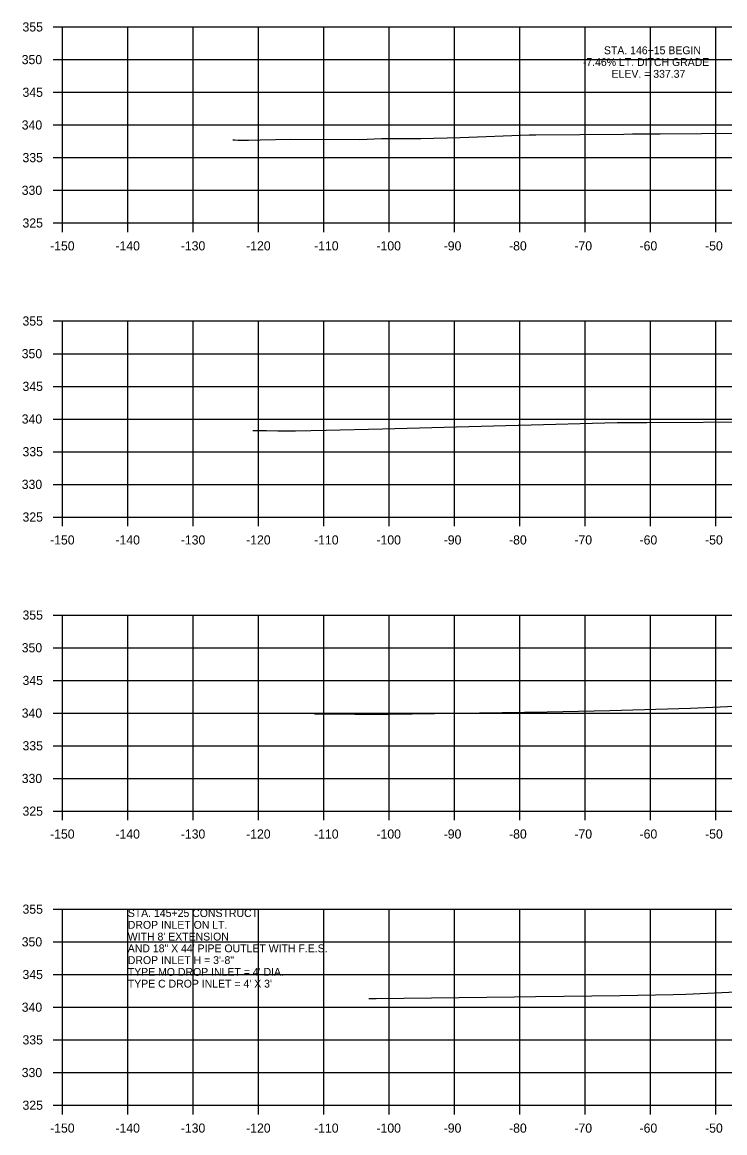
# Model space of a CAD drawing. Extents: x 1368122 to 1710785, y 373130 to 557566.
# Drawn here: x 1368532.7 to 1368640.2, y 379550.2 to 379720.2 of the extents above; entities that cross this region are included whole.
import ezdxf

# ---------------------------------------------------------------- set-up
doc = ezdxf.new("R2010")
doc.units = 0
for name, color, linetype in [('R_Axis', 7, 'Continuous'), ('R_Axis Annot', 7, 'Continuous'), ('R_Exist Surface', 7, 'Continuous'), ('R_Grid', 7, 'Continuous'), ('R_Water Annot', 7, 'Continuous'), ('R_Xsect Elev', 7, 'Continuous')]:
    doc.layers.add(name, color=color, linetype=linetype)

msp = doc.modelspace()

# ---------------------------------------------------------------- linework, layer by layer
at = {"layer": 'R_Axis'}
for p, q in [((1368537.48, 379719.45), (1368538.88, 379719.45)), ((1368538.88, 379689.45), (1368538.88, 379719.45)), ((1368537.48, 379714.45), (1368538.88, 379714.45)), ((1368537.48, 379709.45), (1368538.88, 379709.45)), ((1368537.48, 379704.45), (1368538.88, 379704.45)), ((1368537.48, 379699.45), (1368538.88, 379699.45)), ((1368537.48, 379694.45), (1368538.88, 379694.45)), ((1368537.48, 379689.45), (1368538.88, 379689.45)), ((1368538.88, 379689.45), (1368838.88, 379689.45)), ((1368538.88, 379688.05), (1368538.88, 379689.45)), ((1368548.88, 379688.05), (1368548.88, 379689.45)), ((1368558.88, 379688.05), (1368558.88, 379689.45)), ((1368568.88, 379688.05), (1368568.88, 379689.45)), ((1368578.88, 379688.05), (1368578.88, 379689.45)), ((1368588.88, 379688.05), (1368588.88, 379689.45)), ((1368598.88, 379688.05), (1368598.88, 379689.45)), ((1368608.88, 379688.05), (1368608.88, 379689.45)), ((1368618.88, 379688.05), (1368618.88, 379689.45)), ((1368628.88, 379688.05), (1368628.88, 379689.45)), ((1368638.88, 379688.05), (1368638.88, 379689.45)), ((1368537.48, 379674.45), (1368538.88, 379674.45)), ((1368538.88, 379644.45), (1368538.88, 379674.45)), ((1368537.48, 379669.45), (1368538.88, 379669.45)), ((1368537.48, 379664.45), (1368538.88, 379664.45)), ((1368537.48, 379659.45), (1368538.88, 379659.45)), ((1368537.48, 379654.45), (1368538.88, 379654.45)), ((1368537.48, 379649.45), (1368538.88, 379649.45)), ((1368537.48, 379644.45), (1368538.88, 379644.45)), ((1368538.88, 379644.45), (1368838.88, 379644.45)), ((1368538.88, 379643.05), (1368538.88, 379644.45)), ((1368548.88, 379643.05), (1368548.88, 379644.45)), ((1368558.88, 379643.05), (1368558.88, 379644.45)), ((1368568.88, 379643.05), (1368568.88, 379644.45)), ((1368578.88, 379643.05), (1368578.88, 379644.45)), ((1368588.88, 379643.05), (1368588.88, 379644.45)), ((1368598.88, 379643.05), (1368598.88, 379644.45)), ((1368608.88, 379643.05), (1368608.88, 379644.45)), ((1368618.88, 379643.05), (1368618.88, 379644.45)), ((1368628.88, 379643.05), (1368628.88, 379644.45)), ((1368638.88, 379643.05), (1368638.88, 379644.45)), ((1368537.48, 379629.45), (1368538.88, 379629.45)), ((1368538.88, 379599.45), (1368538.88, 379629.45)), ((1368537.48, 379624.45), (1368538.88, 379624.45)), ((1368537.48, 379619.45), (1368538.88, 379619.45)), ((1368537.48, 379614.45), (1368538.88, 379614.45)), ((1368537.48, 379609.45), (1368538.88, 379609.45)), ((1368537.48, 379604.45), (1368538.88, 379604.45)), ((1368537.48, 379599.45), (1368538.88, 379599.45)), ((1368538.88, 379599.45), (1368838.88, 379599.45)), ((1368538.88, 379598.05), (1368538.88, 379599.45)), ((1368548.88, 379598.05), (1368548.88, 379599.45)), ((1368558.88, 379598.05), (1368558.88, 379599.45)), ((1368568.88, 379598.05), (1368568.88, 379599.45)), ((1368578.88, 379598.05), (1368578.88, 379599.45)), ((1368588.88, 379598.05), (1368588.88, 379599.45)), ((1368598.88, 379598.05), (1368598.88, 379599.45)), ((1368608.88, 379598.05), (1368608.88, 379599.45)), ((1368618.88, 379598.05), (1368618.88, 379599.45)), ((1368628.88, 379598.05), (1368628.88, 379599.45)), ((1368638.88, 379598.05), (1368638.88, 379599.45)), ((1368537.48, 379584.45), (1368538.88, 379584.45)), ((1368538.88, 379554.45), (1368538.88, 379584.45)), ((1368537.48, 379579.45), (1368538.88, 379579.45)), ((1368537.48, 379574.45), (1368538.88, 379574.45)), ((1368537.48, 379569.45), (1368538.88, 379569.45)), ((1368537.48, 379564.45), (1368538.88, 379564.45)), ((1368537.48, 379559.45), (1368538.88, 379559.45)), ((1368537.48, 379554.45), (1368538.88, 379554.45)), ((1368538.88, 379554.45), (1368838.88, 379554.45)), ((1368538.88, 379553.05), (1368538.88, 379554.45)), ((1368548.88, 379553.05), (1368548.88, 379554.45)), ((1368558.88, 379553.05), (1368558.88, 379554.45)), ((1368568.88, 379553.05), (1368568.88, 379554.45)), ((1368578.88, 379553.05), (1368578.88, 379554.45)), ((1368588.88, 379553.05), (1368588.88, 379554.45)), ((1368598.88, 379553.05), (1368598.88, 379554.45)), ((1368608.88, 379553.05), (1368608.88, 379554.45)), ((1368618.88, 379553.05), (1368618.88, 379554.45)), ((1368628.88, 379553.05), (1368628.88, 379554.45)), ((1368638.88, 379553.05), (1368638.88, 379554.45))]:
    msp.add_line(p, q, dxfattribs=at)
at = {"layer": 'R_Exist Surface'}
for points in [[(1368564.95, 379702.15), (1368565.28, 379702.15), (1368565.73, 379702.14), (1368566.37, 379702.14), (1368567.37, 379702.13), (1368569.12, 379702.17), (1368573.84, 379702.27), (1368584.38, 379702.24), (1368587.68, 379702.36), (1368593.74, 379702.4), (1368599.73, 379702.54), (1368610.32, 379702.93), (1368611.32, 379702.96), (1368624.78, 379703.06), (1368626.12, 379703.07), (1368629.15, 379703.08), (1368630.32, 379703.09), (1368630.35, 379703.08), (1368649.31, 379703.22)], [(1368568.02, 379657.69), (1368568.91, 379657.68), (1368570.12, 379657.68), (1368571.85, 379657.66), (1368574.53, 379657.65), (1368579.25, 379657.75), (1368587.85, 379657.93), (1368608.6, 379658.49), (1368608.63, 379658.49), (1368608.72, 379658.49), (1368623.78, 379658.9), (1368628.31, 379658.93), (1368645.59, 379659.01)], [(1368577.47, 379614.35), (1368580.09, 379614.33), (1368583.63, 379614.31), (1368588.63, 379614.28), (1368588.93, 379614.29), (1368613.07, 379614.64), (1368622.65, 379614.85), (1368635.01, 379615.22), (1368644.06, 379615.6)], [(1368585.75, 379570.8), (1368586.89, 379570.8), (1368608.07, 379571.02), (1368611.28, 379571.06), (1368624.22, 379571.23), (1368632.35, 379571.38), (1368634.25, 379571.45), (1368654.06, 379572.34)]]:
    msp.add_lwpolyline(points, dxfattribs=at)
at = {"layer": 'R_Grid'}
for p, q in [((1368538.88, 379719.45), (1368838.88, 379719.45)), ((1368538.88, 379689.45), (1368538.88, 379719.45)), ((1368548.88, 379689.45), (1368548.88, 379719.45)), ((1368558.88, 379689.45), (1368558.88, 379719.45)), ((1368568.88, 379689.45), (1368568.88, 379719.45)), ((1368578.88, 379689.45), (1368578.88, 379719.45)), ((1368588.88, 379689.45), (1368588.88, 379719.45)), ((1368598.88, 379689.45), (1368598.88, 379719.45)), ((1368608.88, 379689.45), (1368608.88, 379719.45)), ((1368618.88, 379689.45), (1368618.88, 379719.45)), ((1368628.88, 379689.45), (1368628.88, 379719.45)), ((1368638.88, 379689.45), (1368638.88, 379719.45)), ((1368538.88, 379714.45), (1368838.88, 379714.45)), ((1368538.88, 379709.45), (1368838.88, 379709.45)), ((1368538.88, 379704.45), (1368838.88, 379704.45)), ((1368538.88, 379699.45), (1368838.88, 379699.45)), ((1368538.88, 379694.45), (1368838.88, 379694.45)), ((1368538.88, 379689.45), (1368838.88, 379689.45)), ((1368538.88, 379674.45), (1368838.88, 379674.45)), ((1368538.88, 379644.45), (1368538.88, 379674.45)), ((1368548.88, 379644.45), (1368548.88, 379674.45)), ((1368558.88, 379644.45), (1368558.88, 379674.45)), ((1368568.88, 379644.45), (1368568.88, 379674.45)), ((1368578.88, 379644.45), (1368578.88, 379674.45)), ((1368588.88, 379644.45), (1368588.88, 379674.45)), ((1368598.88, 379644.45), (1368598.88, 379674.45)), ((1368608.88, 379644.45), (1368608.88, 379674.45)), ((1368618.88, 379644.45), (1368618.88, 379674.45)), ((1368628.88, 379644.45), (1368628.88, 379674.45)), ((1368638.88, 379644.45), (1368638.88, 379674.45)), ((1368538.88, 379669.45), (1368838.88, 379669.45)), ((1368538.88, 379664.45), (1368838.88, 379664.45)), ((1368538.88, 379659.45), (1368838.88, 379659.45)), ((1368538.88, 379654.45), (1368838.88, 379654.45)), ((1368538.88, 379649.45), (1368838.88, 379649.45)), ((1368538.88, 379644.45), (1368838.88, 379644.45)), ((1368538.88, 379629.45), (1368838.88, 379629.45)), ((1368538.88, 379599.45), (1368538.88, 379629.45)), ((1368548.88, 379599.45), (1368548.88, 379629.45)), ((1368558.88, 379599.45), (1368558.88, 379629.45)), ((1368568.88, 379599.45), (1368568.88, 379629.45)), ((1368578.88, 379599.45), (1368578.88, 379629.45)), ((1368588.88, 379599.45), (1368588.88, 379629.45)), ((1368598.88, 379599.45), (1368598.88, 379629.45)), ((1368608.88, 379599.45), (1368608.88, 379629.45)), ((1368618.88, 379599.45), (1368618.88, 379629.45)), ((1368628.88, 379599.45), (1368628.88, 379629.45)), ((1368638.88, 379599.45), (1368638.88, 379629.45)), ((1368538.88, 379624.45), (1368838.88, 379624.45)), ((1368538.88, 379619.45), (1368838.88, 379619.45)), ((1368538.88, 379614.45), (1368838.88, 379614.45)), ((1368538.88, 379609.45), (1368838.88, 379609.45)), ((1368538.88, 379604.45), (1368838.88, 379604.45)), ((1368538.88, 379599.45), (1368838.88, 379599.45)), ((1368538.88, 379584.45), (1368838.88, 379584.45)), ((1368538.88, 379554.45), (1368538.88, 379584.45)), ((1368548.88, 379554.45), (1368548.88, 379584.45)), ((1368558.88, 379554.45), (1368558.88, 379584.45)), ((1368568.88, 379554.45), (1368568.88, 379584.45)), ((1368578.88, 379554.45), (1368578.88, 379584.45)), ((1368588.88, 379554.45), (1368588.88, 379584.45)), ((1368598.88, 379554.45), (1368598.88, 379584.45)), ((1368608.88, 379554.45), (1368608.88, 379584.45)), ((1368618.88, 379554.45), (1368618.88, 379584.45)), ((1368628.88, 379554.45), (1368628.88, 379584.45)), ((1368638.88, 379554.45), (1368638.88, 379584.45)), ((1368538.88, 379579.45), (1368838.88, 379579.45)), ((1368538.88, 379574.45), (1368838.88, 379574.45)), ((1368538.88, 379569.45), (1368838.88, 379569.45)), ((1368538.88, 379564.45), (1368838.88, 379564.45)), ((1368538.88, 379559.45), (1368838.88, 379559.45)), ((1368538.88, 379554.45), (1368838.88, 379554.45))]:
    msp.add_line(p, q, dxfattribs=at)

# ---------------------------------------------------------------- texts
at = {"layer": 'R_Axis Annot'}
for s, p in [('355', (1368532.77, 379718.75)), ('350', (1368532.65, 379713.75)), ('345', (1368532.77, 379708.75)), ('340', (1368532.65, 379703.75)), ('335', (1368532.77, 379698.75)), ('330', (1368532.65, 379693.75)), ('325', (1368532.77, 379688.75)), ('-150', (1368536.99, 379685.25)), ('-140', (1368546.99, 379685.25)), ('-130', (1368556.99, 379685.25)), ('-120', (1368566.99, 379685.25)), ('-110', (1368577.39, 379685.25)), ('-100', (1368586.93, 379685.25)), ('-90', (1368597.22, 379685.25)), ('-80', (1368607.22, 379685.25)), ('-70', (1368617.22, 379685.25)), ('-60', (1368627.19, 379685.25)), ('-50', (1368637.22, 379685.25)), ('355', (1368532.77, 379673.75)), ('350', (1368532.65, 379668.75)), ('345', (1368532.77, 379663.75)), ('340', (1368532.65, 379658.75)), ('335', (1368532.77, 379653.75)), ('330', (1368532.65, 379648.75)), ('325', (1368532.77, 379643.75)), ('-150', (1368536.99, 379640.25)), ('-140', (1368546.99, 379640.25)), ('-130', (1368556.99, 379640.25)), ('-120', (1368566.99, 379640.25)), ('-110', (1368577.39, 379640.25)), ('-100', (1368586.93, 379640.25)), ('-90', (1368597.22, 379640.25)), ('-80', (1368607.22, 379640.25)), ('-70', (1368617.22, 379640.25)), ('-60', (1368627.19, 379640.25)), ('-50', (1368637.22, 379640.25)), ('355', (1368532.77, 379628.75)), ('350', (1368532.65, 379623.75)), ('345', (1368532.77, 379618.75)), ('340', (1368532.65, 379613.75)), ('335', (1368532.77, 379608.75)), ('330', (1368532.65, 379603.75)), ('325', (1368532.77, 379598.75)), ('-150', (1368536.99, 379595.25)), ('-140', (1368546.99, 379595.25)), ('-130', (1368556.99, 379595.25)), ('-120', (1368566.99, 379595.25)), ('-110', (1368577.39, 379595.25)), ('-100', (1368586.93, 379595.25)), ('-90', (1368597.22, 379595.25)), ('-80', (1368607.22, 379595.25)), ('-70', (1368617.22, 379595.25)), ('-60', (1368627.19, 379595.25)), ('-50', (1368637.22, 379595.25)), ('355', (1368532.77, 379583.75)), ('350', (1368532.65, 379578.75)), ('345', (1368532.77, 379573.75)), ('340', (1368532.65, 379568.75)), ('335', (1368532.77, 379563.75)), ('330', (1368532.65, 379558.75)), ('325', (1368532.77, 379553.75)), ('-150', (1368536.99, 379550.25)), ('-140', (1368546.99, 379550.25)), ('-130', (1368556.99, 379550.25)), ('-120', (1368566.99, 379550.25)), ('-110', (1368577.39, 379550.25)), ('-100', (1368586.93, 379550.25)), ('-90', (1368597.22, 379550.25)), ('-80', (1368607.22, 379550.25)), ('-70', (1368617.22, 379550.25)), ('-60', (1368627.19, 379550.25)), ('-50', (1368637.22, 379550.25))]:
    msp.add_text(s, height=1.4, dxfattribs=at).set_placement(p)
at = {"layer": 'R_Water Annot'}
for s, p in [('STA. 145+25 CONSTRUCT', (1368548.88, 379583.25)), ('DROP INLET ON LT.', (1368548.88, 379581.45)), ("WITH 8' EXTENSION", (1368548.88, 379579.65)), ('AND 18" X 44\' PIPE OUTLET WITH F.E.S.', (1368548.88, 379577.85)), ('DROP INLET H = 3\'-8"', (1368548.88, 379576.05)), ("TYPE MO DROP INLET = 4' DIA.", (1368548.88, 379574.25)), ("TYPE C DROP INLET = 4' X 3'", (1368548.88, 379572.45))]:
    msp.add_text(s, height=1.2, dxfattribs=at).set_placement(p)
at = {"layer": 'R_Xsect Elev'}
for s, p in [('STA. 146+15 BEGIN ', (1368621.74, 379715.27)), ('-7.46% LT. DITCH GRADE', (1368618.51, 379713.47)), ('ELEV. = 337.37', (1368622.91, 379711.67))]:
    msp.add_text(s, height=1.2, dxfattribs=at).set_placement(p)

doc.saveas('drawing.dxf')
